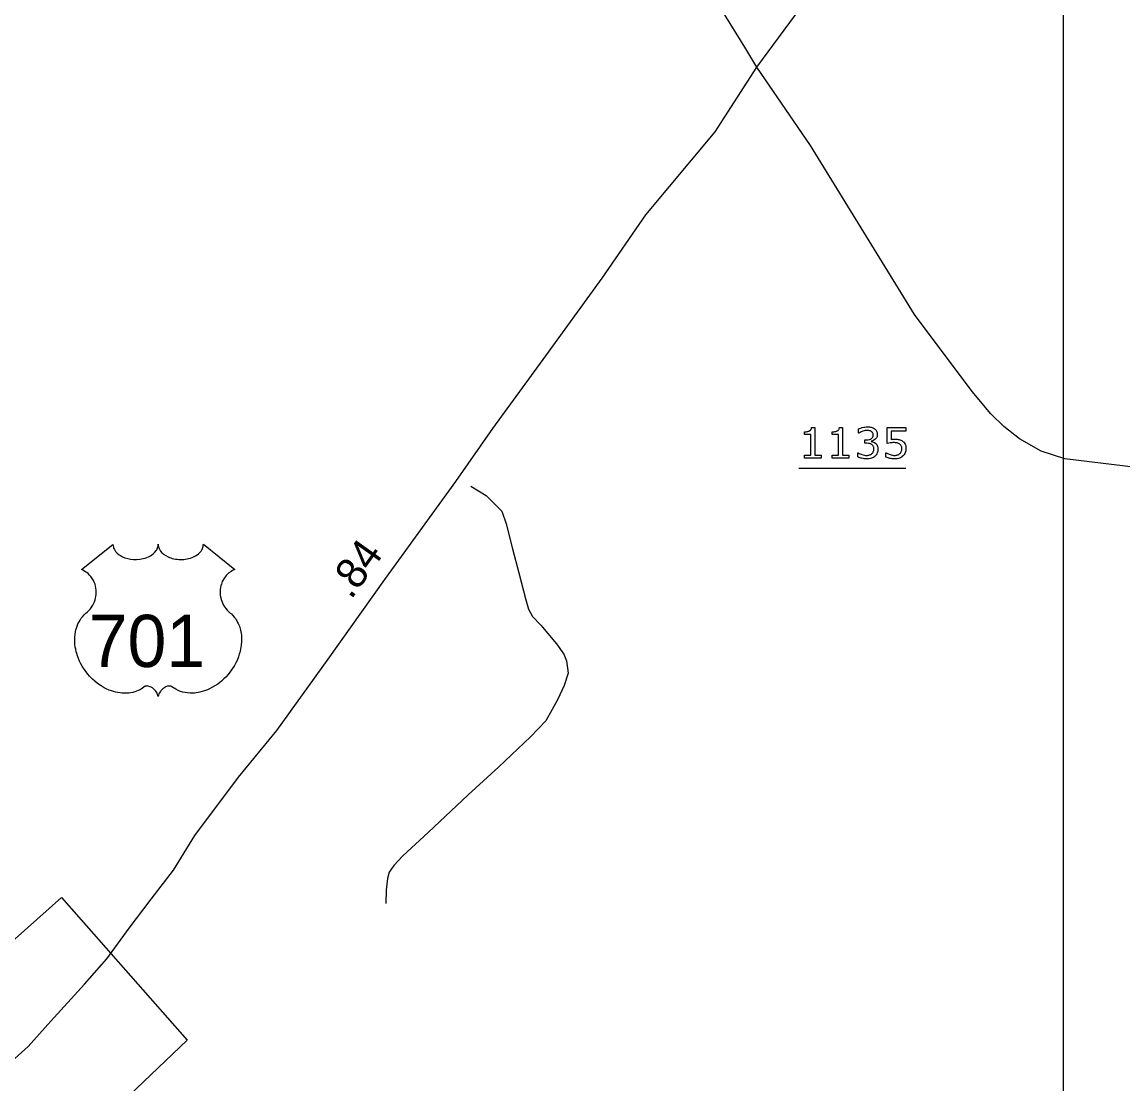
# Model space of a CAD drawing. Extents: x 2093524 to 2270757, y 289120 to 570408.
# Drawn here: x 2184051 to 2188536, y 379193 to 383518 of the extents above; entities that cross this region are included whole.
import ezdxf

# ---------------------------------------------------------------- set-up
doc = ezdxf.new("R2010")
doc.units = 0
for name, color, linetype in [('Exist Boundary Political City Limit New', 7, 'Continuous'), ('Exist Road Non-System Type 51', 7, 'Continuous'), ('Exist Road Primary US Attributed', 7, 'Continuous'), ('Exist Road Primary US Mileage Hundredths English Label', 7, 'Continuous'), ('Exist Road Primary US Shield CELL', 7, 'Continuous'), ('Exist Road Primary US Shield Number Label', 7, 'Continuous'), ('Exist Road Secondary Type 51 Attributed', 7, 'Continuous'), ('Exist Road Secondary Type 51 Number Label', 7, 'Continuous'), ('Map Preparation Boundary City Limit Buffer Line', 7, 'Continuous'), ('Map Preparation Inset Cut Line', 7, 'Continuous')]:
    doc.layers.add(name, color=color, linetype=linetype)

msp = doc.modelspace()

# ---------------------------------------------------------------- linework, layer by layer
at = {"layer": 'Exist Boundary Political City Limit New'}
msp.add_lwpolyline([(2183431.5, 379259.2), (2184211.2, 379952.2), (2184724.2, 379372), (2183921.8, 378609.5), (2185353.2, 376748.4), (2183966.2, 375667), (2184118.8, 375479.7), (2183974, 375379)], dxfattribs=at)
at = {"layer": 'Exist Road Non-System Type 51'}
msp.add_lwpolyline([(2185879, 381627.7), (2185941.2, 381590.1), (2185985.4, 381546.4), (2186005.6, 381526.4), (2186023.7, 381474.7), (2186048.3, 381372.8), (2186075, 381274.9), (2186103.6, 381165.1), (2186113.6, 381127.3), (2186129.8, 381097.4), (2186164.1, 381061.6), (2186228.4, 380985.9), (2186258.7, 380944.1), (2186268.8, 380916.3), (2186275.2, 380866.2), (2186259.4, 380816.1), (2186233.7, 380760), (2186210.1, 380717.9), (2186184.3, 380671.8), (2186122.7, 380607.5), (2185993.5, 380484.9), (2185868, 380370.2), (2185705, 380217.2), (2185601.5, 380122.7), (2185565.7, 380082.6), (2185546, 380056.4), (2185540.1, 380030.4), (2185534.4, 379984.5), (2185532.7, 379928.5)], dxfattribs=at)
at = {"layer": 'Exist Road Primary US Attributed'}
for points in [[(2187044.3, 383333.7), (2187244.4, 383604.5), (2187424.9, 383863.5), (2187673.1, 384184.7), (2187792.4, 384363.1), (2187879.7, 384483.7), (2187955, 384592.1), (2188059.7, 384742.8), (2188184.6, 384919.8), (2188307.4, 385090.5), (2188467.8, 385321.6), (2188608.2, 385520.5), (2188815.3, 385760.1)], [(2183938.5, 379223.4), (2184075.7, 379346.3), (2184168.6, 379449.7), (2184305.8, 379599.5), (2184396.3, 379702.5), (2184486.7, 379827.4), (2184577.2, 379946), (2184667.7, 380064.6), (2184755, 380205), (2184932.8, 380442.2), (2185088.7, 380632.6), (2185297.7, 380922.9), (2185528.5, 381247.5), (2185818.6, 381647), (2185968.4, 381862.4), (2186174.2, 382143.3), (2186414.4, 382474.1), (2186592.2, 382733.2), (2186873.9, 383070.5), (2187044.3, 383333.7)]]:
    msp.add_lwpolyline(points, dxfattribs=at)
at = {"layer": 'Exist Road Primary US Shield CELL'}
msp.add_lwpolyline([(2184421.4, 381390.6), (2184421.7, 381385.3), (2184423, 381379), (2184424, 381375.7), (2184427, 381369.5), (2184431.8, 381362.1), (2184438.6, 381354.9), (2184446.3, 381348.6), (2184451.5, 381345.2), (2184460.2, 381340.5), (2184470.2, 381336.3), (2184481.3, 381333.2), (2184492.6, 381330.9), (2184505, 381329.5), (2184517.2, 381329.3), (2184530.4, 381330.3), (2184545, 381333.1), (2184551.8, 381334.8), (2184559.3, 381337.4), (2184566.3, 381340.3), (2184573.9, 381344.4), (2184580.1, 381348.4), (2184584.9, 381351.8), (2184591.8, 381358.4), (2184597.2, 381365.1), (2184599.5, 381368.9), (2184601.4, 381372.6), (2184604.1, 381380.3), (2184604.9, 381383.8), (2184605.4, 381390.9), (2184605.9, 381384.9), (2184606.5, 381381.2), (2184607.5, 381377.5), (2184609, 381373.7), (2184611.7, 381368.2), (2184614.8, 381363.6), (2184620.5, 381356.9), (2184624.1, 381353.5), (2184627.3, 381350.9), (2184636.1, 381344.9), (2184646.3, 381339.7), (2184651.3, 381337.5), (2184656.5, 381335.7), (2184663, 381333.7), (2184669.7, 381332.1), (2184676.4, 381330.9), (2184683.3, 381330), (2184690.3, 381329.4), (2184696, 381329.3), (2184702.9, 381329.4), (2184709.4, 381329.7), (2184716, 381330.5), (2184723.3, 381331.7), (2184729.1, 381333), (2184736.9, 381335.1), (2184743.9, 381337.6), (2184750, 381340.2), (2184758, 381344.4), (2184764.5, 381348.4), (2184769.2, 381352.2), (2184774.8, 381357.4), (2184780.1, 381363.5), (2184783.2, 381368), (2184785.4, 381372.7), (2184787.5, 381377.5), (2184788.7, 381382.7), (2184789.3, 381387.2), (2184789.5, 381391), (2184918, 381288.6), (2184915, 381287.4), (2184908, 381284), (2184902.5, 381280.7), (2184893.6, 381274.5), (2184889.8, 381271.1), (2184886, 381267.5), (2184882.6, 381263.7), (2184879.5, 381260.1), (2184875.8, 381255), (2184872.4, 381249.8), (2184869.2, 381244.1), (2184866.8, 381239.2), (2184862.8, 381228.8), (2184860.9, 381222.3), (2184859.7, 381216.7), (2184858.2, 381205.3), (2184857.8, 381199.8), (2184857.8, 381194.4), (2184858.1, 381188.7), (2184858.6, 381183.2), (2184859.6, 381177.5), (2184860.5, 381172.5), (2184862.1, 381166.4), (2184864.4, 381159.2), (2184867.2, 381152.3), (2184873.1, 381141.1), (2184880.7, 381129.7), (2184886, 381123.4), (2184891.4, 381117.9), (2184899.3, 381111.2), (2184903.6, 381107.4), (2184908.5, 381102.5), (2184916.6, 381093.1), (2184919.8, 381088.7), (2184923.1, 381083.8), (2184926.2, 381078.7), (2184929.2, 381073.2), (2184931.7, 381068.4), (2184936.2, 381057.4), (2184939.5, 381046.7), (2184941, 381041.1), (2184943.4, 381028.4), (2184944.3, 381022.2), (2184945.3, 381009.9), (2184945.3, 380995), (2184944.2, 380980.9), (2184941.5, 380964.4), (2184939.3, 380954.5), (2184935.9, 380943), (2184932.7, 380933.1), (2184926.8, 380918.4), (2184921.6, 380907.8), (2184914.8, 380895.3), (2184910.2, 380887.8), (2184904.8, 380879.7), (2184898, 380870.5), (2184890.1, 380860.6), (2184880.7, 380850.2), (2184873, 380842.5), (2184863, 380833.5), (2184856.9, 380828.5), (2184848.2, 380822), (2184836.4, 380814.1), (2184824.7, 380807.3), (2184814.7, 380802.2), (2184805.9, 380798.4), (2184794.5, 380794.1), (2184775.5, 380788.9), (2184768.6, 380787.4), (2184760.4, 380786.2), (2184752.8, 380785.4), (2184745.3, 380785), (2184735.3, 380785), (2184725.3, 380785.7), (2184715.9, 380787.1), (2184706.1, 380789.2), (2184695.9, 380792.2), (2184686.6, 380795.8), (2184677.2, 380800.5), (2184661.2, 380810.5), (2184656.6, 380812.9), (2184654.1, 380813.6), (2184647.9, 380813.9), (2184642.1, 380812.7), (2184636.2, 380810.4), (2184632.7, 380808.5), (2184627.9, 380805.3), (2184624.3, 380802.5), (2184619.9, 380798.3), (2184616.8, 380794.8), (2184614.5, 380792), (2184610, 380785), (2184608.4, 380781.6), (2184606.8, 380777.3), (2184605.3, 380770.9), (2184603.3, 380779), (2184600.9, 380784.3), (2184598.2, 380788.9), (2184595.3, 380792.9), (2184590.8, 380798.1), (2184586.8, 380801.9), (2184582, 380805.9), (2184576.8, 380809), (2184572.7, 380811.1), (2184568.9, 380812.6), (2184564.2, 380813.7), (2184560.4, 380814), (2184557.3, 380813.9), (2184553, 380813), (2184547.2, 380808.8), (2184541.7, 380805), (2184535.7, 380801.2), (2184528.6, 380797.4), (2184523.3, 380795), (2184517.1, 380792.6), (2184509.8, 380790.1), (2184501.9, 380788.1), (2184493.8, 380786.5), (2184486.6, 380785.4), (2184479, 380784.7), (2184472.1, 380784.4), (2184464.8, 380784.5), (2184458.1, 380785.1), (2184450.3, 380785.7), (2184440.5, 380787.2), (2184432.5, 380789), (2184424, 380791.3), (2184415.3, 380794), (2184405.9, 380797.6), (2184394.2, 380802.7), (2184386.1, 380806.9), (2184373.3, 380814.2), (2184358.2, 380824.6), (2184346.9, 380833.8), (2184338.5, 380841.4), (2184326.3, 380853.8), (2184319.1, 380862), (2184307.9, 380876.5), (2184300.6, 380887.1), (2184296, 380894.9), (2184289.1, 380907.3), (2184285.4, 380915.1), (2184280.5, 380926.5), (2184276.7, 380937), (2184273.5, 380946.8), (2184271.8, 380953.1), (2184269.4, 380964.2), (2184267.9, 380972), (2184266.4, 380982.7), (2184265.6, 380994), (2184265.5, 381004.4), (2184265.8, 381013.1), (2184266.7, 381023.2), (2184268.5, 381033.9), (2184270.5, 381043.1), (2184272.4, 381049.7), (2184275.1, 381057.8), (2184278.7, 381066.7), (2184283, 381075.2), (2184287, 381082.2), (2184292.1, 381089.8), (2184297.1, 381096.3), (2184303.7, 381103.4), (2184310.5, 381110), (2184316.8, 381115.1), (2184324.2, 381122.4), (2184328.1, 381126.8), (2184332.8, 381132.9), (2184336.5, 381138.6), (2184339.5, 381143.7), (2184343.4, 381151.2), (2184345.7, 381156.9), (2184348.7, 381165.5), (2184350.2, 381171.6), (2184351.7, 381179.4), (2184352.7, 381186.8), (2184353.1, 381196), (2184352.8, 381203.6), (2184351.8, 381212.5), (2184350.2, 381221), (2184348.2, 381228.4), (2184345, 381237), (2184342, 381243.2), (2184337.1, 381251.6), (2184331.6, 381259.4), (2184326, 381265.8), (2184320.3, 381271.5), (2184314.8, 381275.8), (2184309.6, 381279.5), (2184303.1, 381283.5), (2184296.8, 381286.6), (2184292.8, 381288.2)], close=True, dxfattribs=at)
at = {"layer": 'Exist Road Secondary Type 51 Attributed'}
for points in [[(2187044.3, 383333.7), (2186995.9, 383415.4), (2186858.8, 383638.5)], [(2188891.6, 381666.6), (2188299.3, 381738.4), (2188203.2, 381769.8), (2188115, 381821.1), (2188050.3, 381870.6), (2187998.2, 381922.1), (2187921.6, 382013.8), (2187687, 382326.8), (2187262.8, 383015.5), (2187044.3, 383333.7)]]:
    msp.add_lwpolyline(points, dxfattribs=at)
at = {"layer": 'Exist Road Secondary Type 51 Number Label'}
msp.add_line((2187214.8, 381701.4), (2187651.8, 381701.4), dxfattribs=at)
for points in [[(2187305.8, 381741.4), (2187238.2, 381741.4), (2187238.2, 381754.1), (2187264.2, 381754.1), (2187264.2, 381837.9), (2187238.2, 381837.9), (2187238.2, 381849.3)], [(2187267.3, 381866.8), (2187280.3, 381866.8), (2187280.3, 381754.1), (2187305.8, 381754.1), (2187305.8, 381741.4)], [(2187419.1, 381741.4), (2187351.5, 381741.4), (2187351.5, 381754.1), (2187377.5, 381754.1), (2187377.5, 381837.9), (2187351.5, 381837.9), (2187351.5, 381849.3)], [(2187380.6, 381866.8), (2187393.6, 381866.8), (2187393.6, 381754.1), (2187419.1, 381754.1), (2187419.1, 381741.4)], [(2187459.8, 381843.6), (2187458.9, 381843.6), (2187458.9, 381861.1)], [(2187575.8, 381802), (2187575.8, 381866.4), (2187651, 381866.4), (2187651, 381851.7), (2187591.9, 381851.7), (2187591.9, 381818.4)], [(2187491.8, 381802.3), (2187484.2, 381802.3), (2187484.2, 381816.2), (2187490.1, 381816.2)], [(2187510.4, 381810.9), (2187510.4, 381809.7)], [(2187455.4, 381746.6), (2187455.4, 381764.1), (2187456.6, 381764.1)], [(2187570.4, 381746), (2187570.4, 381763.7), (2187571.6, 381763.7)]]:
    msp.add_lwpolyline(points, dxfattribs=at)
for points in [[(2187458.9, 381861.1), (2187464.9, 381864.1), (2187474.9, 381866.5), (2187484.8, 381869), (2187494.2, 381869), (2187503.3, 381869), (2187510.3, 381867.3), (2187517.3, 381865.7), (2187522.9, 381862), (2187528.9, 381857.9), (2187532.1, 381852.2), (2187535.2, 381846.5), (2187535.2, 381838.9), (2187535.2, 381828.4), (2187527.8, 381820.7), (2187520.4, 381812.9), (2187510.4, 381810.9)], [(2187238.2, 381849.3), (2187243.5, 381849.3), (2187249.5, 381850.2), (2187255.6, 381851.1), (2187258.7, 381852.8), (2187262.5, 381854.9), (2187264.8, 381858.1), (2187267, 381861.3), (2187267.3, 381866.8)], [(2187351.5, 381849.3), (2187356.8, 381849.3), (2187362.8, 381850.2), (2187368.8, 381851.1), (2187372, 381852.8), (2187375.8, 381854.9), (2187378, 381858.1), (2187380.3, 381861.3), (2187380.6, 381866.8)], [(2187490.1, 381816.2), (2187502.9, 381816.2), (2187510.5, 381821.5), (2187518.1, 381826.8), (2187518.1, 381837.1), (2187518.1, 381841.6), (2187516.2, 381845.1), (2187514.3, 381848.5), (2187510.8, 381850.7), (2187507.2, 381852.8), (2187503.1, 381853.7), (2187499, 381854.5), (2187493.7, 381854.5), (2187485.8, 381854.5), (2187476.8, 381851.7), (2187467.8, 381848.8), (2187459.8, 381843.6)], [(2187528.5, 381801.6), (2187532.5, 381798), (2187535.1, 381792.5), (2187537.7, 381787), (2187537.7, 381778.4), (2187537.7, 381769.8), (2187534.6, 381762.7), (2187531.5, 381755.5), (2187525.9, 381750.2), (2187519.6, 381744.3), (2187511.1, 381741.5), (2187502.5, 381738.7), (2187492.4, 381738.7), (2187482, 381738.7), (2187471.9, 381741.2), (2187461.8, 381743.7), (2187455.4, 381746.6)], [(2187456.6, 381764.1), (2187463.8, 381759.4), (2187473.4, 381756.3), (2187483.1, 381753.2), (2187492.1, 381753.2), (2187497.4, 381753.2), (2187503.4, 381755), (2187509.3, 381756.7), (2187513, 381760.2), (2187516.9, 381763.9), (2187518.8, 381768.3), (2187520.7, 381772.8), (2187520.7, 381779.6), (2187520.7, 381786.4), (2187518.5, 381790.8), (2187516.4, 381795.2), (2187512.6, 381797.7), (2187508.8, 381800.3), (2187503.4, 381801.3), (2187498, 381802.3), (2187491.8, 381802.3)], [(2187510.4, 381809.7), (2187514.5, 381809), (2187519.7, 381806.9), (2187524.9, 381804.8), (2187528.5, 381801.6)], [(2187651.8, 381781.1), (2187651.8, 381772.3), (2187648.6, 381764.3), (2187645.4, 381756.4), (2187639.9, 381750.9), (2187633.9, 381745), (2187625.5, 381741.9), (2187617.1, 381738.7), (2187606.2, 381738.7), (2187595.9, 381738.7), (2187586.4, 381740.8), (2187576.9, 381743), (2187570.4, 381746)], [(2187571.6, 381763.7), (2187578.4, 381759.3), (2187587.7, 381756.3), (2187596.9, 381753.2), (2187605.8, 381753.2), (2187611.8, 381753.2), (2187617.4, 381754.9), (2187622.9, 381756.6), (2187627.3, 381760.8), (2187631, 381764.4), (2187632.9, 381769.4), (2187634.8, 381774.5), (2187634.8, 381781.1), (2187634.8, 381787.6), (2187632.6, 381792.1), (2187630.3, 381796.5), (2187626.4, 381799.2), (2187622, 381802.4), (2187615.8, 381803.7), (2187609.5, 381805), (2187601.8, 381805), (2187594.4, 381805), (2187587.6, 381804), (2187580.7, 381803), (2187575.8, 381802)], [(2187591.9, 381818.4), (2187595.5, 381818.8), (2187599.3, 381818.9), (2187603.1, 381819.1), (2187605.9, 381819.1), (2187616, 381819.1), (2187623.7, 381817.4), (2187631.3, 381815.7), (2187637.7, 381811.3), (2187644.4, 381806.7), (2187648.1, 381799.4), (2187651.8, 381792.1), (2187651.8, 381781.1)]]:
    msp.add_open_spline(points, degree=3, dxfattribs=at)
at = {"layer": 'Map Preparation Boundary City Limit Buffer Line'}
msp.add_lwpolyline([(2183431.5, 379259.2), (2184211.2, 379952.2), (2184724.2, 379372), (2183921.8, 378609.5), (2185353.2, 376748.4), (2183966.2, 375667), (2184118.8, 375479.7), (2183974, 375379)], dxfattribs=at)
at = {"layer": 'Map Preparation Inset Cut Line'}
msp.add_lwpolyline([(2175787.7, 385855.4), (2188292.5, 385855.4), (2188292.5, 372834.1), (2175787.7, 372834.1)], close=True, dxfattribs=at)

# ---------------------------------------------------------------- texts
at = {"layer": 'Exist Road Primary US Mileage Hundredths English Label'}
msp.add_text('.84', height=125, rotation=54.584, dxfattribs=at).set_placement((2185391.4, 381162.5))
at = {"layer": 'Exist Road Primary US Shield Number Label'}
msp.add_text('701', height=212.5, dxfattribs=at).set_placement((2184322.6, 380891.3))

doc.saveas('drawing.dxf')
